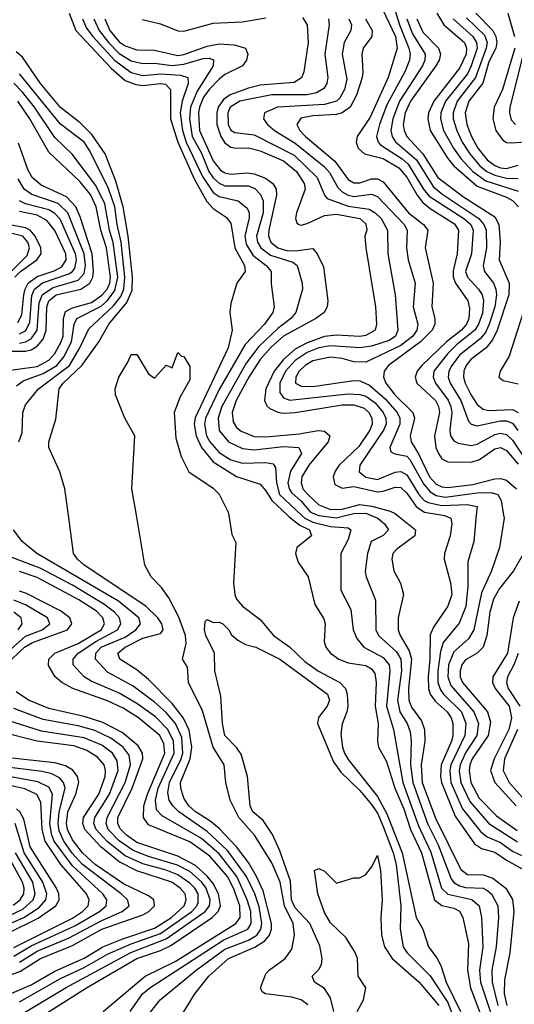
# Model space of a CAD drawing. Header units: inches. Extents: x 990535 to 1117859, y 769386 to 892122.
# Tile 859 of 1056: x 1052330 to 1054017, y 878334 to 881687. Entities that reach past the tile are written whole.
import ezdxf

# ---------------------------------------------------------------- set-up
doc = ezdxf.new("R2010")
doc.units = ezdxf.units.IN
doc.header["$MEASUREMENT"] = 0
doc.layers.add('B0857', color=7, linetype='Continuous')
doc.layers.add('B0858', color=7, linetype='Continuous')

msp = doc.modelspace()

# ---------------------------------------------------------------- linework, layer by layer
at = {"layer": 'B0857', "color": 5}
for points, elevation in [([(1052874.8, 878285.2), (1052926.9, 878370), (1052974.8, 878430), (1053042, 878490), (1053131.5, 878528.5), (1053165.6, 878550), (1053181.9, 878570), (1053188.7, 878590), (1053189.3, 878610), (1053160.3, 878720.3), (1053138.1, 878770), (1053110, 878817.1), (1053070, 878870.4), (1053010, 878932.5), (1052978.9, 878958.9), (1052929.3, 878990), (1052907.1, 879010), (1052890, 879036.8), (1052879.4, 879070), (1052878.8, 879090), (1052911.5, 879170), (1052917.7, 879210), (1052907.7, 879267.7), (1052888.5, 879308.5), (1052850, 879358.7), (1052770, 879440.8), (1052730, 879473.5), (1052671.5, 879510), (1052665.1, 879530), (1052689.4, 879550), (1052750, 879580.7), (1052810, 879597.5), (1052819, 879610), (1052814.8, 879630), (1052801.7, 879650), (1052760.1, 879690), (1052549.9, 879830), (1052526.9, 879850), (1052513.8, 879870), (1052496.6, 880000)], 3020), ([(1053312.6, 878332.6), (1053289.9, 878349.9), (1053258.5, 878358.5), (1053168.2, 878370), (1053157.3, 878377.3), (1053151.6, 878390), (1053170, 878437.5), (1053180.4, 878450), (1053235.9, 878490), (1053257.6, 878522.4), (1053266.9, 878570), (1053262.4, 878610), (1053232.8, 878670), (1053217.9, 878750), (1053190, 878816.2), (1053131, 878910), (1053077.1, 878970), (1053048.4, 879030), (1053033.3, 879090), (1053027.7, 879150), (1052990.1, 879210.1), (1052953.9, 879333.9), (1052905.7, 879430), (1052902, 879482), (1052884.9, 879510), (1052897.5, 879562.5), (1052895.5, 879590), (1052873, 879653), (1052838.4, 879718.4), (1052813.7, 879753.6), (1052778.4, 879790), (1052756.6, 879830), (1052728, 880000)], 2980), ([(1053042.8, 880000), (1053053.9, 879933.9), (1053066.7, 879906.7), (1053059.2, 879770), (1053063.7, 879730), (1053070, 879714.2), (1053090.2, 879690), (1053150, 879644.2), (1053195.9, 879590), (1053250, 879551.8), (1053301.9, 879501.9), (1053348.9, 879468.9), (1053421.7, 879430), (1053440.9, 879410), (1053446.8, 879390), (1053449, 879350), (1053446.1, 879330), (1053430.1, 879289.9), (1053425.5, 879254.5), (1053430.6, 879210), (1053437.7, 879190), (1053450, 879168.5), (1053550, 879041.4), (1053582.5, 878982.5), (1053634.7, 878850), (1053681.8, 878630), (1053704.5, 878590), (1053724.2, 878530), (1053752.7, 878492.7), (1053766.5, 878466.5), (1053784.2, 878410), (1053833.6, 878310)], 2980), ([(1053242.8, 880000), (1053250, 879993.1), (1053285.9, 879965.9), (1053318.4, 879950), (1053324.6, 879930), (1053275.5, 879890), (1053270.1, 879870), (1053279.8, 879839.8), (1053313.4, 879790), (1053336.1, 879696.1), (1053367.3, 879647.3), (1053371.9, 879630), (1053368.5, 879570), (1053374.1, 879550), (1053390.1, 879530), (1053418.2, 879510), (1053450, 879497.7), (1053510, 879488.2), (1053530, 879476.8), (1053540.8, 879460.8), (1053546, 879430), (1053541.8, 879350), (1053552.4, 879290), (1053550.4, 879230), (1053554, 879210), (1053581.2, 879161.2), (1053608.7, 879070), (1053639.4, 878999.4), (1053662.6, 878930), (1053700, 878850), (1053744.6, 878690), (1053770, 878671), (1053810, 878661.1), (1053830, 878651.4), (1053841.5, 878630), (1053860.7, 878540.7), (1053857.1, 878450), (1053866.8, 878390), (1053920.2, 878250)], 3020), ([(1053291.2, 880000), (1053301.9, 879990), (1053330, 879976.2), (1053390, 879961.9), (1053450, 879956.7), (1053459.6, 879950), (1053450, 879917.5), (1053424.8, 879870), (1053425, 879745), (1053458.8, 879678.8), (1053466.9, 879610), (1053479.9, 879579.9), (1053503.5, 879550), (1053570, 879515.8), (1053590.3, 879490), (1053592, 879470), (1053580.7, 879350), (1053604.6, 879270), (1053636, 879090), (1053690, 878942.1), (1053732.2, 878852.2), (1053768.2, 878730), (1053790, 878708.9), (1053871.7, 878691.7), (1053896.3, 878670), (1053904.8, 878630), (1053908.7, 878530), (1053897.6, 878450), (1053900.8, 878410), (1053943.4, 878283.4)], 3040), ([(1053346.2, 880000), (1053350, 879998.5), (1053410, 879990.7), (1053446, 880000)], 3060), ([(1053526.6, 880000), (1053550.8, 879990), (1053574.1, 879970), (1053588, 879950), (1053568.9, 879931.1), (1053528, 879910), (1053515.9, 879870), (1053508.4, 879808.4), (1053511.7, 879790), (1053542.9, 879710), (1053544.6, 879610), (1053553.5, 879590), (1053614.5, 879534.5), (1053630, 879510), (1053632.3, 879470), (1053618.2, 879370), (1053626.7, 879330), (1053651.5, 879290), (1053662, 879262), (1053665.2, 879230), (1053662.5, 879150), (1053670.2, 879090), (1053720.6, 878950), (1053757.1, 878877.1), (1053801.4, 878761.4), (1053810, 878749.5), (1053830, 878737.3), (1053850, 878732.5), (1053910, 878730.3), (1053923.1, 878723.1), (1053938.9, 878710), (1053959.9, 878670), (1053962.1, 878630), (1053954.8, 878530), (1053939.6, 878450), (1053941.2, 878410), (1053960.8, 878330)], 3060), ([(1053617, 880000), (1053679.4, 879950), (1053677.2, 879930), (1053615.6, 879884.4), (1053602.4, 879870), (1053598.7, 879850), (1053605.6, 879810), (1053628.1, 879768.1), (1053638.3, 879730), (1053620.9, 879650), (1053620.2, 879610), (1053626.9, 879590), (1053658.4, 879538.4), (1053666.6, 879510), (1053655.5, 879410), (1053657, 879370), (1053666.2, 879346.2), (1053699.9, 879299.9), (1053710.8, 879270), (1053711, 879230), (1053699.1, 879150), (1053702.6, 879090), (1053747.6, 878967.6), (1053833.9, 878793.9), (1053856.8, 878776.8), (1053910, 878775.1), (1053943.6, 878763.6), (1053988, 878730), (1054010, 878691.4), (1054014.4, 878650), (1054000.8, 878510), (1053982.7, 878417.3), (1053982.2, 878370), (1053990.9, 878330)], 3080), ([(1053772.6, 880000), (1053778.9, 879998.9), (1053800.4, 879990), (1053803.9, 879970), (1053798.1, 879930), (1053778.5, 879870), (1053777.1, 879850), (1053799.4, 879770), (1053803.8, 879730), (1053790.1, 879690), (1053740.9, 879619.1), (1053730, 879592.8), (1053729, 879510), (1053722.4, 879450), (1053724, 879410), (1053730, 879390), (1053746.5, 879366.5), (1053787.8, 879330), (1053800.9, 879310), (1053806.7, 879290), (1053807.3, 879250), (1053802.6, 879230), (1053767.5, 879150), (1053764.6, 879110), (1053767.8, 879090), (1053815.3, 878975.3), (1053881.3, 878881.3), (1053904.6, 878864.6), (1053950, 878852.9), (1053990, 878824.7), (1054051.3, 878791.3)], 3120), ([(1053886.8, 880000), (1053878.7, 879910), (1053858.4, 879841.6), (1053857.8, 879757.8), (1053851.1, 879688.9), (1053828.3, 879631.7), (1053773.8, 879566.2), (1053764.8, 879535.2), (1053755.3, 879470), (1053756.3, 879430), (1053764.9, 879404.9), (1053774.6, 879390), (1053836.1, 879330), (1053851.8, 879290), (1053847.4, 879250), (1053800.3, 879150), (1053796.5, 879130), (1053800.1, 879090), (1053840.2, 879000.2), (1053901.9, 878921.9), (1053924.4, 878904.4), (1053970, 878885.1), (1054010, 878855.6), (1054068.4, 878828.4)], 3140), ([(1053980, 880000), (1053981.5, 879990), (1053965.6, 879890), (1053939, 879810), (1053904.5, 879735.5), (1053878.1, 879610), (1053860.7, 879579.3), (1053810, 879534.6), (1053792.4, 879490), (1053790.2, 879450), (1053800.1, 879420.1), (1053879, 879330), (1053894.6, 879290), (1053889, 879250), (1053849.9, 879190.1), (1053831.8, 879150), (1053828.6, 879128.6), (1053833.7, 879090), (1053864.4, 879024.4), (1053929.5, 878949.5), (1054027.3, 878887.3)], 3160), ([(1052763.1, 878290), (1052809.4, 878350), (1052932.1, 878450), (1053030, 878521.9), (1053110, 878552.7), (1053138.4, 878570), (1053152.2, 878590), (1053155.7, 878610), (1053146.4, 878666.4), (1053131.8, 878710), (1053103.5, 878770), (1053038.5, 878858.5), (1052970, 878923), (1052873.3, 878990), (1052852.5, 879010), (1052839.9, 879030), (1052835.6, 879055.6), (1052841.3, 879090), (1052880.7, 879170), (1052886.3, 879190), (1052882.7, 879242.7), (1052861.9, 879290), (1052830, 879328), (1052790, 879363.5), (1052717.2, 879417.2), (1052630, 879465.2), (1052589.2, 879510), (1052590.2, 879530), (1052607.8, 879550), (1052690, 879584.9), (1052726.6, 879610), (1052742.1, 879630), (1052736.7, 879650), (1052667.5, 879707.5), (1052389.3, 879870), (1052338.5, 879910), (1052308.7, 879950)], 3040), ([(1052706.8, 878310), (1052748.7, 878370), (1052774.3, 878390), (1053026.7, 878553.3), (1053108.4, 878590), (1053119.7, 878610), (1053118.7, 878650), (1053106, 878690), (1053070.6, 878770), (1053010, 878847.1), (1052950, 878899.1), (1052816.1, 878976.1), (1052796.4, 878996.4), (1052793.4, 879030), (1052802.4, 879070), (1052856.6, 879190), (1052854.4, 879230), (1052835.6, 879270), (1052792.8, 879312.8), (1052730, 879359.1), (1052670, 879393.6), (1052574.5, 879434.5), (1052550.4, 879450), (1052512.6, 879490), (1052512.6, 879510), (1052529.6, 879530), (1052590.2, 879570), (1052664, 879610), (1052675.5, 879630), (1052670.2, 879650), (1052653, 879670), (1052616.7, 879696.7), (1052510, 879761.1), (1052399.6, 879819.6), (1052297.9, 879857.9)], 3060), ([(1054047.9, 879870), (1054014.1, 879810), (1053966.1, 879750), (1053946.1, 879713.9), (1053933.3, 879670), (1053923.1, 879590), (1053910.9, 879550), (1053890.1, 879530), (1053850, 879506.8), (1053837.8, 879490), (1053831.8, 879470), (1053832.5, 879450), (1053840, 879430), (1053925, 879330), (1053934.8, 879294.8), (1053927.3, 879250), (1053872.5, 879170), (1053865.4, 879150), (1053862.8, 879130), (1053868.5, 879090), (1053896.8, 879036.8), (1053956.3, 878976.3), (1054026.7, 878926.7)], 3180), ([(1052615.3, 878310), (1052758.3, 878430), (1052860.5, 878479.5), (1053067.6, 878610), (1053081.8, 878630), (1053080.3, 878670), (1053058.8, 878730), (1053038.7, 878770), (1052978.8, 878838.8), (1052910, 878887.4), (1052770, 878945.8), (1052752.3, 878970), (1052753.9, 879010), (1052765.9, 879050), (1052824.8, 879190), (1052821.6, 879221.6), (1052807.6, 879250), (1052734.9, 879310), (1052683.3, 879343.3), (1052630, 879367.7), (1052511.1, 879410), (1052473.7, 879430), (1052451.4, 879450), (1052428.1, 879488.1), (1052429.2, 879510), (1052450.4, 879530), (1052530, 879562.9), (1052607.6, 879610), (1052620, 879630), (1052614.1, 879650), (1052592.6, 879672.6), (1052531.9, 879711.9), (1052390, 879787.2), (1052330, 879808.4)], 3080), ([(1052244.9, 879495.1), (1052350, 879587.9), (1052407, 879610), (1052433.5, 879630), (1052424.8, 879650), (1052350, 879694.9), (1052310, 879710)], 3140), ([(1052282.6, 879490), (1052346.6, 879550), (1052373.8, 879566.3), (1052492.9, 879610), (1052508.3, 879630), (1052501.6, 879650), (1052470, 879673.9), (1052353.1, 879733.1), (1052330, 879740.7)], 3120), ([(1054033.2, 879706.8), (1054012.8, 879650), (1053992.8, 879530), (1053942.8, 879450), (1053942.4, 879430), (1053951, 879410), (1053999.1, 879350), (1054006.5, 879310), (1053998.4, 879270), (1053947.5, 879170), (1053935.6, 879130), (1053949.6, 879089.6), (1054023.1, 879010)], 3220), ([(1052324.9, 879610), (1052338.3, 879630), (1052335.4, 879650), (1052309.8, 879669.8)], 3160), ([(1053400.9, 878310), (1053390, 878356.5), (1053370, 878387.7), (1053335.7, 878410), (1053327.6, 878430), (1053350, 878453), (1053359, 878470), (1053361.8, 878490), (1053353.2, 878533.2), (1053319.5, 878610), (1053270, 878663), (1053256.7, 878690), (1053253.4, 878753.4), (1053217.3, 878857.3), (1053192.7, 878912.7), (1053159.9, 878959.9), (1053124.6, 878990), (1053115.9, 879010), (1053107.2, 879110), (1053085.8, 879185.8), (1053069.3, 879209.3), (1053029.9, 879250), (1053022.1, 879290), (1053016, 879384), (1052996.1, 879470), (1052994.6, 879530), (1052965, 879590), (1052960.9, 879610), (1052962.6, 879637.4), (1052970, 879644.9), (1052990, 879634.9), (1053010, 879635.3), (1053022.8, 879630), (1053043.8, 879610), (1053052.4, 879592.4), (1053073.9, 879573.9), (1053100, 879560), (1053135.3, 879550), (1053217.4, 879510), (1053380.1, 879390), (1053386.9, 879370), (1053378, 879350), (1053348.6, 879311.4), (1053345.2, 879290), (1053400.4, 879160.4), (1053425.2, 879125.2), (1053490, 879061.9), (1053530, 879014.7), (1053550, 878985.3), (1053570, 878939.7), (1053603.9, 878850), (1053613.4, 878810), (1053629.3, 878670), (1053627, 878590), (1053637.2, 878530), (1053651.7, 878510), (1053730, 878431.1), (1053790, 878340.1), (1053839.2, 878210)], 2960), ([(1054030, 879529.2), (1054015.3, 879490), (1053993.5, 879450), (1053990.3, 879430), (1053995.9, 879410), (1054035.4, 879350)], 3240), ([(1052344.8, 878255.2), (1052557.8, 878390), (1052730, 878489.7), (1052810, 878517.5), (1052845.2, 878534.8), (1052986.8, 878630), (1053007, 878650), (1053014.5, 878670), (1053007.9, 878710), (1052990, 878745.1), (1052970, 878771.1), (1052930, 878807.1), (1052870, 878838.9), (1052730, 878884.8), (1052694.2, 878910), (1052672.3, 878932.3), (1052664.6, 878950), (1052665.3, 878970), (1052713.4, 879070), (1052750.2, 879170), (1052749.5, 879190), (1052734.7, 879214.7), (1052679.5, 879259.5), (1052613.8, 879293.8), (1052550, 879313.9), (1052430, 879341.2), (1052360.7, 879370), (1052318.3, 879398.3)], 3120), ([(1052330, 878295.9), (1052488.3, 878391.7), (1052709.1, 878510.9), (1052830, 878557.1), (1052963.1, 878650), (1052977.2, 878670), (1052980.1, 878690), (1052966, 878730), (1052950, 878751.2), (1052910, 878786.1), (1052868.5, 878808.5), (1052770, 878837.2), (1052717.7, 878857.7), (1052670, 878890.5), (1052631.8, 878930), (1052625.5, 878950), (1052629.1, 878970), (1052689.4, 879090), (1052707.6, 879150), (1052703, 879183), (1052683.3, 879210), (1052641.1, 879241.1), (1052586.8, 879266.8), (1052530, 879282.6), (1052410, 879304.7), (1052310, 879341.7)], 3140), ([(1052330, 878342.7), (1052470, 878421.9), (1052550, 878459.8), (1052630, 878504.6), (1052710, 878540.4), (1052810, 878575.4), (1052917.4, 878650), (1052934.7, 878670), (1052938.7, 878681.3), (1052938.4, 878710), (1052927, 878730), (1052910, 878747), (1052870, 878775.2), (1052830, 878791.3), (1052750, 878812.3), (1052690, 878840.3), (1052628.3, 878888.3), (1052591, 878930), (1052583.4, 878950), (1052587, 878970), (1052636.6, 879050), (1052665.9, 879130), (1052663, 879163), (1052646.2, 879190), (1052610, 879216.2), (1052550, 879241.8), (1052405, 879264.9), (1052290, 879300.8)], 3160), ([(1052270, 878358), (1052370, 878400.2), (1052450, 878447.4), (1052550, 878491.3), (1052613.5, 878530), (1052682.2, 878557.8), (1052790, 878593), (1052847.5, 878630), (1052890.6, 878670), (1052898.2, 878690), (1052894, 878710), (1052877.6, 878730), (1052849.5, 878750), (1052730, 878788.4), (1052670, 878819.4), (1052606.4, 878870), (1052552.7, 878930), (1052545.8, 878950), (1052548.2, 878970), (1052600.1, 879050), (1052622, 879110), (1052623.2, 879130), (1052618.2, 879150), (1052596.1, 879176.1), (1052558.7, 879198.7), (1052514.6, 879214.6), (1052389.8, 879230), (1052262.3, 879262.3)], 3180), ([(1054027.7, 879270), (1053982.9, 879170), (1053978.1, 879130), (1053998.5, 879090), (1054050.9, 879030.9)], 3240), ([(1052250, 878416.9), (1052333.1, 878446.9), (1052401.4, 878490), (1052510, 878534.6), (1052610, 878589.7), (1052750, 878639.1), (1052770.6, 878650), (1052789.5, 878670), (1052788.2, 878690), (1052770, 878703.6), (1052684.3, 878744.3), (1052587.9, 878810), (1052544.1, 878850), (1052510, 878894.7), (1052492.9, 878930), (1052489.6, 878950), (1052495, 878990), (1052521.4, 879050), (1052531.6, 879090), (1052527.6, 879110), (1052511.2, 879131.2), (1052486, 879146), (1052450, 879156.2), (1052230, 879180.6)], 3220), ([(1052330, 878477.3), (1052390, 878515.1), (1052499.2, 878560.8), (1052610, 878619.7), (1052679.7, 878650), (1052704.1, 878670), (1052698.3, 878690), (1052675.8, 878710), (1052544.2, 878810), (1052508.7, 878848.7), (1052480.3, 878890), (1052465.3, 878925.3), (1052461.7, 878950), (1052465.3, 878990), (1052485.3, 879070), (1052479.9, 879090), (1052465.9, 879105.9), (1052439.4, 879119.4), (1052406.9, 879126.9), (1052270, 879143.9)], 3240), ([(1052310, 878497.9), (1052370, 878533.1), (1052518.7, 878601.3), (1052602.4, 878650), (1052624.9, 878670), (1052627.7, 878690), (1052613.8, 878710), (1052510, 878805.5), (1052448.1, 878890), (1052439.4, 878910), (1052433.5, 878950), (1052442, 879050), (1052430, 879073.8), (1052392.2, 879092.2), (1052270, 879114.3)], 3260), ([(1052310, 878527.4), (1052510, 878628.1), (1052544.3, 878650), (1052563.4, 878670), (1052567.5, 878690), (1052558.6, 878710), (1052470.7, 878810.7), (1052417, 878890), (1052406.7, 878930), (1052402.8, 879022.8), (1052388.6, 879048.6), (1052347.6, 879067.6), (1052265.9, 879085.9)], 3280), ([(1052290, 878576.1), (1052392.8, 878627.2), (1052453.4, 878670), (1052465.2, 878690), (1052464.3, 878710), (1052456, 878730), (1052365.6, 878870), (1052344.5, 878964.5), (1052330.6, 878990), (1052319.6, 878999.6)], 3320), ([(1052270, 878596.4), (1052344.9, 878630), (1052396.6, 878663.4), (1052419.6, 878690), (1052423, 878710), (1052409.6, 878750), (1052345.7, 878850), (1052314.5, 878950)], 3340), ([(1052270, 878624.1), (1052341.5, 878658.5), (1052376.6, 878690), (1052383.5, 878710), (1052375.1, 878750), (1052316.1, 878850)], 3360), ([(1052308.1, 878671.9), (1052332.5, 878690), (1052343.9, 878710), (1052345.3, 878730), (1052340.3, 878750), (1052285.9, 878850)], 3380), ([(1053480.9, 878310), (1053502.4, 878350), (1053510.8, 878390), (1053484.1, 878430), (1053482.2, 878490), (1053473, 878513), (1053442, 878562), (1053390, 878611.4), (1053370, 878647), (1053346.7, 878710), (1053335.3, 878790), (1053350, 878796.3), (1053370, 878787.7), (1053410, 878746.8), (1053470, 878764.7), (1053490, 878764.7), (1053510, 878776), (1053530, 878801), (1053550, 878841), (1053560.3, 878790), (1053566, 878690), (1053561.8, 878630), (1053564.1, 878570), (1053573.9, 878530), (1053600.6, 878490), (1053691.9, 878410), (1053759.3, 878330)], 2940)]:
    msp.add_lwpolyline(points, dxfattribs=dict(at, elevation=elevation))
at = {"layer": 'B0858', "color": 5}
for points, elevation in [([(1053545.7, 881770), (1053611.3, 881630), (1053617.5, 881590), (1053586.6, 881490), (1053524.9, 881355.1), (1053481.3, 881290), (1053477.1, 881270), (1053484.2, 881250), (1053506.2, 881230), (1053570, 881214.1), (1053623, 881183), (1053650, 881150.6), (1053685.1, 881090), (1053704.9, 881064.9), (1053730, 881043.9), (1053812.4, 880992.4), (1053826.3, 880970), (1053822, 880890), (1053808.3, 880831.7), (1053808.5, 880810), (1053816.3, 880790), (1053857.7, 880730), (1053863.6, 880703.6), (1053861.9, 880670), (1053853.9, 880650), (1053837, 880630), (1053785, 880590), (1053701.5, 880510), (1053685.5, 880490), (1053679, 880470), (1053684.5, 880450), (1053747.7, 880390), (1053758.4, 880370), (1053761.5, 880350), (1053744.5, 880270), (1053749, 880231), (1053758.5, 880210), (1053770, 880191.7), (1053790, 880182.1), (1053870, 880180.7), (1053898, 880190), (1053950, 880225.7), (1053970, 880230.1), (1053990, 880219.9), (1054030, 880173.4)], 3220), ([(1053600.7, 881750), (1053624.8, 881670), (1053656.6, 881590), (1053661, 881570), (1053659.4, 881550), (1053643.5, 881510), (1053582.4, 881397.6), (1053556.7, 881330), (1053547.1, 881290), (1053552.1, 881270), (1053560.8, 881260.8), (1053633.7, 881213.7), (1053655, 881195), (1053706.9, 881110), (1053726.5, 881086.5), (1053844.9, 881010), (1053868.1, 880990), (1053876.3, 880970), (1053871, 880890), (1053850.7, 880830), (1053856.4, 880810), (1053894.9, 880770), (1053907.5, 880750), (1053911.8, 880730), (1053907.6, 880687.6), (1053894.9, 880650), (1053882.3, 880630), (1053819.7, 880580.3), (1053790, 880550), (1053742.5, 880490), (1053739.9, 880470), (1053748.1, 880450), (1053791.5, 880391.5), (1053800.2, 880370), (1053803.2, 880350), (1053796.2, 880290), (1053798.7, 880270), (1053810, 880253.5), (1053825, 880245), (1053870, 880236.9), (1053890, 880241.5), (1053950, 880274.9), (1053970, 880279.3), (1053990, 880275.2), (1054010, 880255.7), (1054043.9, 880203.9)], 3240), ([(1052499.2, 881710), (1052522, 881650), (1052642.4, 881522.4), (1052690, 881480.6), (1052726.2, 881466.2), (1052750, 881463.1), (1052810, 881470), (1052827.5, 881467.5), (1052844.9, 881450), (1052844.8, 881350), (1052869.7, 881270), (1052925.5, 881145.5), (1052968.3, 881068.3), (1052990, 881044.9), (1053034.3, 881014.3), (1053050, 880993.9), (1053063.8, 880910), (1053096.2, 880850), (1053098.9, 880830), (1053070.2, 880789.8), (1053050, 880720.9), (1053046.2, 880690), (1053055.1, 880630), (1053040.9, 880570), (1052928.5, 880331.5), (1052925.6, 880310), (1052932, 880270), (1052950.3, 880230.3), (1052990, 880181.4), (1053070, 880131.5), (1053150, 880105.8), (1053170, 880083.4), (1053190.2, 880050), (1053242.8, 880000)], 3020), ([(1052544.9, 881690), (1052558.4, 881658.4), (1052579.9, 881630), (1052654, 881550), (1052710, 881507.2), (1052750, 881497.7), (1052810, 881503.3), (1052878.8, 881498.8), (1052904, 881490), (1052904.8, 881470), (1052883.7, 881410), (1052877.1, 881370), (1052885.5, 881310), (1052897.4, 881270), (1052953.2, 881153.2), (1052990, 881099.2), (1053010, 881085.2), (1053075, 881070), (1053105.6, 881045.6), (1053113.2, 881030), (1053112.9, 881012.9), (1053097.8, 880950), (1053102.7, 880922.7), (1053125.5, 880885.5), (1053170.1, 880850), (1053187.9, 880830), (1053188.2, 880788.2), (1053198.2, 880710), (1053193.7, 880690), (1053165.1, 880650), (1053099, 880581), (1053010, 880427.8), (1052963.9, 880330), (1052960.4, 880310), (1052966.9, 880270), (1052978.1, 880250), (1053010, 880213.1), (1053050, 880187.9), (1053090, 880177), (1053170, 880179.8), (1053194.4, 880174.3), (1053202.4, 880162.4), (1053205.7, 880110), (1053216.2, 880070), (1053291.2, 880000)], 3040), ([(1052583.1, 881690), (1052601.1, 881650), (1052633, 881610), (1052670, 881572.4), (1052710, 881547.6), (1052750, 881538.4), (1052790, 881539), (1052850, 881531.2), (1052890, 881536.1), (1052955.5, 881555.5), (1052976.2, 881556.2), (1052990.7, 881550.7), (1052989.7, 881530), (1052935.6, 881444.4), (1052912.5, 881390), (1052909.3, 881350), (1052918.7, 881290), (1052950, 881232.4), (1052975.7, 881170), (1052990, 881148.8), (1053010, 881130.5), (1053030, 881122.1), (1053110, 881121.4), (1053132, 881112), (1053151.6, 881091.6), (1053159.9, 881070), (1053160.8, 881030), (1053137.4, 880950), (1053140.9, 880930), (1053152.1, 880910), (1053185, 880885), (1053261.3, 880861.3), (1053275.8, 880850), (1053293.6, 880790), (1053294, 880770), (1053272, 880690), (1053254.4, 880670), (1053210, 880635.6), (1053145.1, 880574.9), (1053102.3, 880517.7), (1053019.3, 880370), (1053006.7, 880330), (1053010, 880288.4), (1053041.7, 880250), (1053090, 880226.7), (1053130, 880222.9), (1053230, 880234.4), (1053282.3, 880230), (1053291.2, 880210), (1053253.1, 880150), (1053244.5, 880110), (1053248.6, 880090), (1053257, 880077), (1053290, 880047.3), (1053321.4, 880010), (1053346.2, 880000)], 3060), ([(1052620.8, 881690), (1052637.5, 881650), (1052670, 881612.3), (1052690, 881598), (1052730, 881584.5), (1052790, 881583.4), (1052870, 881565.3), (1052890, 881568.4), (1052970, 881597.7), (1053010, 881604.8), (1053061.9, 881601.9), (1053100.6, 881590), (1053107.8, 881570), (1053103.4, 881550), (1053089.4, 881530.6), (1053030, 881500.3), (1053010, 881484.9), (1052975.8, 881450), (1052956.8, 881423.2), (1052943, 881390), (1052940, 881370), (1052943.7, 881310), (1052990, 881206.9), (1053014.8, 881174.8), (1053030, 881165.8), (1053050, 881161.7), (1053105.7, 881165.7), (1053130, 881162.2), (1053168.2, 881148.2), (1053193.4, 881130), (1053204.2, 881110), (1053206.1, 881090), (1053179.8, 880970), (1053178.4, 880950), (1053186.4, 880930), (1053210.3, 880910.3), (1053241.1, 880901.1), (1053270, 880900.3), (1053330, 880908.4), (1053344.5, 880890), (1053365.9, 880845.9), (1053380.6, 880730), (1053378.4, 880710), (1053368.5, 880690), (1053340.1, 880670), (1053230, 880609.8), (1053187.8, 880572.2), (1053150.4, 880530), (1053111.1, 880470), (1053068.4, 880390), (1053055, 880350), (1053057.9, 880317.9), (1053070, 880298.2), (1053085.6, 880285.6), (1053130, 880268.4), (1053170, 880266.6), (1053283.1, 880276.9), (1053348.1, 880288.1), (1053370, 880285.7), (1053387.9, 880270), (1053382, 880250), (1053315.5, 880170), (1053291.7, 880130), (1053289.8, 880110), (1053296, 880090), (1053312.7, 880070), (1053350, 880035.2), (1053390, 880019.5), (1053430, 880021), (1053490, 880036.2), (1053530.8, 880030.8), (1053593.4, 880013.4), (1053610, 880005.6), (1053617, 880000)], 3080), ([(1052747.8, 881687.8), (1052810, 881673), (1052870, 881649.6), (1052890, 881647.7), (1052990, 881675), (1053090, 881679.5), (1053170, 881694)], 3120), ([(1053294.4, 881694.4), (1053310.1, 881670), (1053314.2, 881610), (1053299.1, 881510), (1053290.9, 881489.1), (1053266, 881474), (1053150, 881463.9), (1053110, 881454.5), (1053048.2, 881431.8), (1053024.7, 881415.3), (1053007.5, 881390), (1053002.5, 881370), (1053002.1, 881330), (1053015.6, 881290), (1053030, 881267.8), (1053050, 881253.1), (1053070, 881249.3), (1053110, 881251), (1053150, 881240.4), (1053230, 881207), (1053273.8, 881170), (1053300.1, 881130), (1053303, 881110), (1053273.9, 881030), (1053271, 881010), (1053275.6, 880995.6), (1053282.4, 880990), (1053290, 880987.7), (1053310, 880993.3), (1053370, 881020.6), (1053410, 881025.6), (1053490.3, 881010.3), (1053510, 880991.6), (1053513.9, 880970), (1053507.3, 880950), (1053510.5, 880910), (1053543.1, 880710), (1053546.6, 880650), (1053542.3, 880630), (1053510, 880612), (1053490, 880609), (1053410, 880612.6), (1053370, 880608), (1053310, 880586.9), (1053270, 880564.8), (1053229.4, 880530.6), (1053197.7, 880490), (1053168.9, 880430), (1053164.9, 880390), (1053172.7, 880372.7), (1053183, 880363), (1053210, 880350.8), (1053230, 880347.7), (1053270, 880349.3), (1053430, 880375.8), (1053470, 880376.3), (1053504.5, 880364.5), (1053520.6, 880350), (1053531.3, 880330), (1053531.5, 880310), (1053524.3, 880290), (1053486, 880234), (1053419.6, 880170), (1053405.5, 880150), (1053398.7, 880130), (1053404.7, 880104.7), (1053430, 880091.5), (1053470, 880097.6), (1053550, 880079), (1053570, 880081.4), (1053610, 880095.7), (1053630, 880093.7), (1053650, 880074.6), (1053682.4, 880030), (1053697.9, 880017.9), (1053710.6, 880010.6), (1053772.6, 880000)], 3120), ([(1053383.2, 881690), (1053385.1, 881670), (1053370.3, 881570), (1053380.6, 881490), (1053377.8, 881470), (1053367.2, 881452.8), (1053341.8, 881438.2), (1053310, 881431.1), (1053190, 881431.6), (1053080.7, 881410), (1053047.6, 881390), (1053039.5, 881370), (1053041, 881330), (1053050, 881311.6), (1053063.5, 881303.5), (1053130, 881294.8), (1053266.4, 881226.4), (1053344.3, 881150), (1053369.5, 881089.5), (1053378.8, 881078.8), (1053450, 881052.4), (1053522, 881042), (1053542.2, 881030), (1053562.4, 881010), (1053584.7, 880970), (1053585.7, 880890), (1053610.4, 880750.4), (1053619.5, 880630), (1053611, 880610), (1053590, 880594.7), (1053530, 880575.2), (1053490, 880570.3), (1053390, 880577.1), (1053350, 880569.4), (1053310, 880553.7), (1053270, 880527.2), (1053236.4, 880490), (1053217.6, 880450), (1053217.4, 880417.4), (1053230, 880399.5), (1053251.7, 880391.7), (1053450, 880413.1), (1053490, 880411.4), (1053510, 880405.2), (1053542.3, 880382.3), (1053569.1, 880350), (1053579, 880330), (1053579.2, 880310), (1053570.6, 880289.4), (1053489.7, 880170), (1053487.7, 880147.7), (1053510, 880129), (1053550, 880121), (1053610, 880146.2), (1053630, 880148.7), (1053650, 880137.9), (1053690.7, 880070.7), (1053709.5, 880050), (1053722.7, 880042.7), (1053770, 880032.6), (1053856, 880036), (1053889.5, 880029.5), (1053886.8, 880000)], 3140), ([(1053452.2, 881690), (1053461.1, 881670), (1053458.8, 881650), (1053437, 881610), (1053430.1, 881570), (1053445.1, 881485.1), (1053437.9, 881450), (1053420.7, 881419.3), (1053410, 881409.4), (1053370, 881398.6), (1053209.1, 881390), (1053165, 881370), (1053161.3, 881350), (1053175.3, 881330), (1053199.1, 881310), (1053270, 881267.4), (1053367.9, 881187.9), (1053386.6, 881166.6), (1053415.3, 881115.3), (1053430, 881101.2), (1053450, 881090), (1053470, 881085.7), (1053530, 881092.8), (1053550, 881085), (1053641.2, 880990), (1053651.3, 880970), (1053649.4, 880910), (1053654.3, 880870), (1053679, 880790), (1053671.2, 880710), (1053687.4, 880650), (1053684.6, 880630), (1053670.1, 880610), (1053630, 880578.3), (1053510, 880521.1), (1053470, 880521.7), (1053430, 880533.2), (1053390, 880537.7), (1053330, 880525.1), (1053303.5, 880510), (1053283.1, 880490), (1053271.5, 880470), (1053270.7, 880450), (1053290, 880439.2), (1053330, 880437.9), (1053470, 880458.8), (1053490, 880457.4), (1053523, 880443), (1053576.2, 880396.2), (1053616.7, 880350), (1053626.8, 880330), (1053626.7, 880310), (1053592.2, 880230), (1053596.1, 880216.1), (1053608.9, 880208.9), (1053650, 880200.6), (1053660.8, 880190), (1053706.8, 880106.8), (1053730, 880079.3), (1053750, 880066.6), (1053781.2, 880061.2), (1053890, 880076.2), (1053937.6, 880077.6), (1053960.1, 880070), (1053972.2, 880050), (1053980, 880000)], 3160), ([(1053509.3, 881690), (1053531.7, 881650), (1053530.3, 881629.7), (1053500.8, 881590), (1053496.5, 881570), (1053500.4, 881510), (1053497.7, 881490), (1053478.7, 881430), (1053457.4, 881390), (1053430, 881370.6), (1053410, 881364.7), (1053330, 881359.9), (1053288.4, 881351.6), (1053274.6, 881330), (1053285.2, 881310), (1053304.9, 881290), (1053405.1, 881205.1), (1053450, 881143.3), (1053470, 881131.7), (1053490, 881132.3), (1053530, 881145), (1053550, 881145), (1053570, 881134.8), (1053655.3, 881030), (1053706.6, 880990), (1053721.8, 880970), (1053712.4, 880910), (1053740, 880790), (1053735.6, 880710), (1053746.1, 880670), (1053746, 880650), (1053736.1, 880630), (1053697.1, 880590), (1053587.2, 880510), (1053573.2, 880490), (1053570.8, 880470), (1053578.2, 880450), (1053608.7, 880410), (1053670.6, 880350), (1053676.2, 880330), (1053662, 880270), (1053664.7, 880250), (1053690, 880208.8), (1053726.9, 880130), (1053750, 880105.5), (1053770, 880096.1), (1053790, 880094.1), (1053875.3, 880104.7), (1053950, 880123.5), (1053970, 880124.8), (1053990, 880119.1), (1054024.1, 880090)], 3180), ([(1053650, 881690.1), (1053670, 881639.2), (1053712.1, 881570), (1053711.6, 881550), (1053703, 881530), (1053624.9, 881410), (1053602.1, 881350), (1053596.1, 881310), (1053600.1, 881290), (1053611.9, 881271.9), (1053682.7, 881210), (1053739.5, 881119.5), (1053770, 881094.3), (1053895.6, 881010), (1053913.2, 880990), (1053920.2, 880970), (1053921.2, 880910), (1053910.4, 880850), (1053915.1, 880830), (1053945.4, 880790), (1053953.5, 880770), (1053955.7, 880750), (1053949.7, 880710), (1053931.2, 880650), (1053917.9, 880622.1), (1053900, 880600), (1053830, 880544.5), (1053803.9, 880510), (1053793.5, 880490), (1053791.1, 880470), (1053798.3, 880450), (1053834.5, 880390), (1053860.6, 880320.6), (1053870, 880309.7), (1053890, 880304.2), (1053970, 880320.8), (1053990, 880321.2), (1054010, 880312.9), (1054028.8, 880288.8)], 3260), ([(1053684, 881690), (1053705, 881644.9), (1053757.8, 881590), (1053764.6, 881570), (1053760.6, 881550), (1053748.7, 881530), (1053662.9, 881410), (1053644.9, 881370), (1053637.7, 881330), (1053640.5, 881310), (1053650, 881290), (1053705.2, 881230), (1053756.3, 881150), (1053843.7, 881083.7), (1053950, 881016.1), (1053963.4, 880990), (1053968.7, 880930), (1053965.3, 880870), (1053999.5, 880790), (1053998.2, 880750), (1053958.2, 880630), (1053942.7, 880597.3), (1053920.5, 880570), (1053867.9, 880530), (1053851.9, 880510), (1053843.9, 880490), (1053843, 880470), (1053849, 880450), (1053870, 880408.3), (1053890, 880376.7), (1053910, 880361.4), (1053930, 880356.5), (1054010, 880359.5), (1054029.5, 880349.5)], 3280), ([(1053752.3, 881710), (1053776.5, 881670), (1053846.6, 881610), (1053853.8, 881590), (1053852.7, 881570), (1053830, 881522.1), (1053742.1, 881410), (1053724.5, 881370), (1053721.2, 881350), (1053729.6, 881310), (1053790, 881214.6), (1053810.3, 881190), (1053890, 881120.9), (1053990, 881083.4), (1054010, 881072), (1054031.2, 881050)], 3320), ([(1053807.6, 881690), (1053875.7, 881630), (1053887.8, 881610), (1053889.4, 881590), (1053870, 881530), (1053856.7, 881503.3), (1053781.9, 881410), (1053766.2, 881370), (1053764.9, 881350), (1053775.6, 881310), (1053809, 881250), (1053834.4, 881214.4), (1053875.6, 881170), (1053919, 881139), (1054030, 881103)], 3340), ([(1053853.3, 881693.3), (1053914.6, 881634.6), (1053923.7, 881610), (1053920.3, 881590), (1053884, 881490), (1053821.2, 881410), (1053808.4, 881370), (1053808.3, 881350), (1053820.3, 881310), (1053839.2, 881270), (1053864.8, 881230), (1053898.6, 881190), (1053922.7, 881170), (1053950, 881157.8), (1053990, 881148.2), (1054030, 881146.9)], 3360), ([(1053884.8, 881710), (1053943, 881650), (1053953.5, 881630), (1053956.9, 881610), (1053953, 881590), (1053930, 881543.5), (1053908.7, 881471.3), (1053861.9, 881410), (1053849.4, 881370), (1053855.1, 881330), (1053870.2, 881290), (1053891.7, 881250), (1053923.7, 881210), (1053950, 881190.4), (1053970, 881183.3), (1053990, 881180.7), (1054030, 881191.4)], 3380), ([(1053993.9, 881710), (1054017, 881630)], 3420), ([(1054018.1, 881590), (1053976.8, 881450), (1053948, 881390), (1053943.7, 881350), (1053953.7, 881310), (1053977.1, 881277.1), (1053990, 881269.5), (1054007.9, 881267.9), (1054070, 881273)], 3420), ([(1052496.6, 880000), (1052484.6, 880090), (1052467.4, 880147.4), (1052429.9, 880230), (1052429.3, 880250), (1052453.4, 880326.6), (1052465.2, 880430), (1052478.1, 880450), (1052542.6, 880510), (1052599.8, 880590), (1052634.2, 880650), (1052695.9, 880724.1), (1052713.4, 880766.6), (1052714.8, 880810), (1052700.5, 880950), (1052683.5, 881050), (1052657.9, 881137.9), (1052621.4, 881230), (1052576.7, 881296.7), (1052536.4, 881336.4), (1052470, 881388.6), (1052401.2, 881470), (1052339.6, 881559.6), (1052318.4, 881578.4)], 3020), ([(1054046.2, 881570), (1054001, 881390), (1053999.8, 881370), (1054006.1, 881346.1), (1054020.8, 881330)], 3440), ([(1052327.1, 880250), (1052339.3, 880280.7), (1052340.7, 880350), (1052350, 880376.1), (1052395, 880430), (1052499.9, 880510), (1052535.3, 880570), (1052565.5, 880634.5), (1052648.6, 880711.4), (1052674.8, 880745.2), (1052685.5, 880770), (1052689, 880810), (1052676.5, 880930), (1052662.1, 880990), (1052654.3, 881050), (1052632.8, 881112.8), (1052570, 881241.2), (1052549.9, 881270), (1052470, 881332.1), (1052330, 881502.9)], 3040), ([(1052319.7, 880440.3), (1052342.1, 880457.9), (1052410, 880482), (1052456.5, 880510), (1052480.6, 880539.4), (1052506.6, 880590), (1052516, 880650), (1052525.3, 880670), (1052608.3, 880711.7), (1052630, 880731.6), (1052654.8, 880765.2), (1052664.6, 880810), (1052649.1, 880929.1), (1052636.3, 880970), (1052620.3, 881060.3), (1052590, 881122.8), (1052509.4, 881229.4), (1052450, 881285.9), (1052380.6, 881390), (1052340.1, 881440.1), (1052310, 881471.2)], 3060), ([(1052290, 880492.6), (1052390, 880505.9), (1052430, 880527.7), (1052450.2, 880550), (1052472.2, 880590), (1052478.8, 880610), (1052480.2, 880670), (1052486.8, 880693.2), (1052510, 880706.6), (1052575.6, 880724.4), (1052610, 880749), (1052628.1, 880770), (1052637.3, 880790), (1052640, 880810), (1052626.3, 880910), (1052607.3, 880970), (1052591.4, 881050), (1052571.5, 881091.5), (1052535.8, 881135.8), (1052430, 881236.6), (1052365.3, 881350), (1052324.3, 881410)], 3080), ([(1052250, 880558.7), (1052350, 880558.5), (1052370, 880563.6), (1052390, 880575.2), (1052410, 880599.6), (1052420.7, 880630), (1052422.6, 880710), (1052430, 880730), (1052454.7, 880750), (1052538.6, 880770), (1052570, 880790), (1052579.9, 880810), (1052582.4, 880830), (1052577.6, 880890), (1052536.5, 881016.5), (1052521.5, 881050), (1052490, 881084.4), (1052403.9, 881123.9), (1052373.2, 881150), (1052357.6, 881177.6), (1052326.4, 881266.4)], 3120), ([(1052330, 880585.6), (1052350.1, 880589.9), (1052370, 880600.7), (1052390.1, 880630), (1052397, 880723), (1052408, 880752), (1052444.5, 880775.5), (1052530, 880799.9), (1052550, 880823), (1052554.5, 880850), (1052550, 880890), (1052494.9, 881030), (1052461.2, 881061.2), (1052371.7, 881091.7), (1052345.6, 881110), (1052325.6, 881145.6)], 3140), ([(1052330, 880617.5), (1052350, 880628.3), (1052364.4, 880655.6), (1052371.7, 880748.3), (1052380.9, 880770), (1052408.3, 880791.7), (1052498.2, 880821.8), (1052510.6, 880829.4), (1052518.6, 880841.4), (1052523.6, 880870), (1052520.2, 880890), (1052468.3, 881008.3), (1052450, 881027.5), (1052430, 881039.4), (1052350, 881060.5), (1052330, 881070.4)], 3160), ([(1052324.2, 880655.8), (1052338, 880682), (1052344.6, 880750), (1052348.8, 880770), (1052359.6, 880790), (1052390, 880812.6), (1052447.9, 880832.1), (1052474, 880846), (1052488.7, 880870), (1052487.2, 880890), (1052449.6, 880969.6), (1052423, 881003), (1052390, 881021.7), (1052330, 881033.8)], 3180), ([(1052313.9, 880810), (1052333.1, 880830), (1052389.2, 880870), (1052403.1, 880890), (1052402.6, 880910), (1052383, 880950), (1052365.5, 880970), (1052350, 880978.3), (1052289.6, 880989.6)], 3220), ([(1052295.6, 880824.4), (1052355.9, 880884.1), (1052363.9, 880910), (1052358.4, 880930), (1052341.4, 880950), (1052270, 880968.8)], 3240), ([(1054046.6, 880690), (1053998.5, 880541.5), (1053968.7, 880490), (1053963.3, 880470), (1053979, 880459), (1054030, 880447.5)], 3320), ([(1052728, 880000), (1052712.9, 880090), (1052722.7, 880270), (1052688.5, 880330), (1052657.4, 880410), (1052656.3, 880430), (1052667.8, 880470), (1052699.1, 880520.9), (1052710, 880547.7), (1052730, 880547.7), (1052770, 880481), (1052790, 880466), (1052830, 880511), (1052850, 880502), (1052870, 880554), (1052881.7, 880541.7), (1052890, 880540.4), (1052910, 880506), (1052910, 880461), (1052877.4, 880402.6), (1052857.2, 880350), (1052862.1, 880262.1), (1052880.3, 880200.3), (1052907.5, 880147.4), (1052990, 880091.5), (1053010, 880072), (1053041.1, 880010), (1053042.8, 880000)], 2980), ([(1053446, 880000), (1053470, 880006.2), (1053510, 880006.8), (1053526.6, 880000)], 3060)]:
    msp.add_lwpolyline(points, dxfattribs=dict(at, elevation=elevation))

doc.saveas('drawing.dxf')
